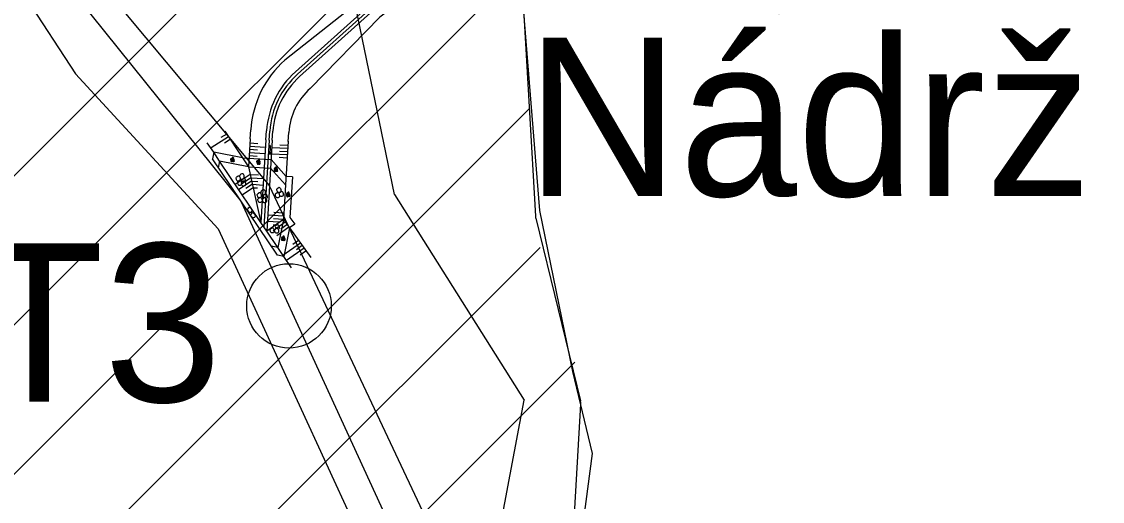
# Model space of a CAD drawing. Extents: x -510185 to -506993, y -1126306 to -1123642.
# Drawn here: x -508738.7 to -508636.4, y -1124590.2 to -1124544.7 of the extents above; entities that cross this region are included whole.
import ezdxf

# ---------------------------------------------------------------- set-up
doc = ezdxf.new("R2010")
doc.units = 0
for name, color, linetype in [('navrh', 7, 'Continuous'), ('parcelni hranice', 7, 'Continuous'), ('tunky', 7, 'Continuous'), ('u_popis', 7, 'Continuous'), ('u_soutok', 7, 'Continuous'), ('u_stávající', 7, 'Continuous'), ('u_tok Luha', 7, 'Continuous'), ('u_vysadba', 7, 'Continuous')]:
    doc.layers.add(name, color=color, linetype=linetype)

msp = doc.modelspace()

# ---------------------------------------------------------------- linework, layer by layer
at = {"layer": 'navrh'}
for points in [[(-508683, -1124526.52), (-508705.54, -1124543.39), (-508712.57, -1124549.71)], [(-508687.33, -1124528.25), (-508706.3, -1124542.46), (-508713.77, -1124548.37)], [(-508686.83, -1124529.01), (-508705.73, -1124543.16), (-508712.77, -1124549.48)], [(-508686.5, -1124529.51), (-508705.35, -1124543.62), (-508712.37, -1124549.93)], [(-508686.01, -1124530.26), (-508704.78, -1124544.32), (-508711.36, -1124551.05)]]:
    msp.add_lwpolyline(points, dxfattribs=at)
at = {"layer": 'parcelni hranice'}
for p, q in [((-508746.83, -1124529.31), (-508733.56, -1124549.66)), ((-508703.39, -1124561.09), (-508708.26, -1124537.52)), ((-508728.85, -1124543.95), (-508715.23, -1124560.27)), ((-508733.56, -1124549.66), (-508720.08, -1124564.37)), ((-508700.22, -1124592.21), (-508715.23, -1124560.27)), ((-508703.39, -1124561.09), (-508691.12, -1124580.58)), ((-508720.08, -1124564.37), (-508707.3, -1124592.14)), ((-508698.4, -1124619.11), (-508691.12, -1124580.58))]:
    msp.add_line(p, q, dxfattribs=at)
at = {"layer": 'tunky'}
msp.add_circle((-508713.38, -1124571.66), 4, dxfattribs=at)
msp.add_circle((-508713.38, -1124571.66), 4, dxfattribs=at)
at = {"layer": 'u_soutok'}
for p, q in [((-508719.26, -1124555.38), (-508719.81, -1124555.72)), ((-508719.45, -1124555.09), (-508717.77, -1124557.64)), ((-508717.05, -1124555.83), (-508716.99, -1124554.97)), ((-508715.56, -1124555.93), (-508715.5, -1124555.07)), ((-508715.26, -1124555.95), (-508715.2, -1124555.1)), ((-508714.96, -1124555.97), (-508714.9, -1124555.12)), ((-508713.46, -1124556.08), (-508713.4, -1124555.22)), ((-508720.5, -1124557.11), (-508721.11, -1124556.21)), ((-508719.1, -1124555.63), (-508720.75, -1124556.67)), ((-508718.93, -1124555.88), (-508719.49, -1124556.23)), ((-508717.05, -1124555.84), (-508717.21, -1124558.48)), ((-508716.33, -1124556.29), (-508717.08, -1124556.25)), ((-508715.56, -1124555.94), (-508716.03, -1124563.75)), ((-508715.26, -1124555.95), (-508715.76, -1124564.16)), ((-508714.96, -1124555.97), (-508715.48, -1124564.57)), ((-508713.49, -1124556.46), (-508714.23, -1124556.42)), ((-508713.46, -1124556.06), (-508713.71, -1124560.19)), ((-508720.49, -1124557.11), (-508720.62, -1124557.74)), ((-508719.94, -1124557.94), (-508720.5, -1124557.11)), ((-508717.77, -1124557.64), (-508720.49, -1124557.11)), ((-508716.4, -1124557.49), (-508717.15, -1124557.45)), ((-508715.64, -1124557.24), (-508717.13, -1124557.15)), ((-508716.37, -1124556.89), (-508717.12, -1124556.85)), ((-508715.6, -1124556.64), (-508717.1, -1124556.55)), ((-508713.54, -1124557.36), (-508715.04, -1124557.27)), ((-508713.5, -1124556.76), (-508715, -1124556.67)), ((-508713.52, -1124557.06), (-508714.27, -1124557.02)), ((-508714.48, -1124566.86), (-508720.62, -1124557.74)), ((-508719.94, -1124557.94), (-508720.07, -1124558.58)), ((-508717.21, -1124558.48), (-508719.94, -1124557.94)), ((-508716.03, -1124563.75), (-508719.94, -1124557.94)), ((-508717.77, -1124557.64), (-508717.21, -1124558.48)), ((-508717.77, -1124557.64), (-508715.07, -1124557.8)), ((-508713.66, -1124559.39), (-508715.07, -1124557.8)), ((-508713.56, -1124557.66), (-508714.31, -1124557.61)), ((-508717.05, -1124559.2), (-508718.46, -1124560.15)), ((-508717.21, -1124558.48), (-508716.03, -1124563.75)), ((-508717.21, -1124558.48), (-508715.12, -1124558.6)), ((-508717.05, -1124559.2), (-508716.27, -1124559.25)), ((-508713.71, -1124560.19), (-508715.12, -1124558.6)), ((-508713.06, -1124559.43), (-508713.66, -1124559.39)), ((-508713.06, -1124559.43), (-508713.3, -1124563.28)), ((-508716.91, -1124559.83), (-508718.12, -1124560.64)), ((-508716.77, -1124560.46), (-508717.79, -1124561.14)), ((-508716.98, -1124559.52), (-508717.78, -1124560.05)), ((-508716.84, -1124560.14), (-508717.45, -1124560.55)), ((-508716.98, -1124559.52), (-508715.78, -1124559.59)), ((-508716.91, -1124559.83), (-508716.31, -1124559.87)), ((-508716.84, -1124560.14), (-508715.82, -1124560.21)), ((-508716.77, -1124560.46), (-508716.35, -1124560.48)), ((-508713.71, -1124560.19), (-508713.91, -1124563.46)), ((-508713.91, -1124563.46), (-508715.48, -1124564.57)), ((-508713.89, -1124563.16), (-508715.39, -1124563.07)), ((-508713.91, -1124563.46), (-508714.84, -1124563.4)), ((-508713.87, -1124562.86), (-508714.81, -1124562.8)), ((-508713.91, -1124563.46), (-508714.43, -1124566.13)), ((-508713.91, -1124563.46), (-508713.33, -1124564.27)), ((-508713.3, -1124563.28), (-508712.84, -1124563.92)), ((-508715.48, -1124564.57), (-508716.03, -1124563.75)), ((-508714.43, -1124566.13), (-508715.48, -1124564.57)), ((-508714.3, -1124563.73), (-508715.43, -1124563.67)), ((-508714.88, -1124564.5), (-508713.74, -1124563.69)), ((-508714.69, -1124564.01), (-508714.88, -1124564)), ((-508714.53, -1124564.99), (-508713.39, -1124564.18)), ((-508714.16, -1124564.36), (-508713.57, -1124563.93)), ((-508713.33, -1124564.27), (-508713.86, -1124566.98)), ((-508712.83, -1124563.91), (-508713.33, -1124564.27)), ((-508713.33, -1124564.27), (-508711.31, -1124567.08)), ((-508712.48, -1124565.45), (-508713.02, -1124565.84)), ((-508714.43, -1124566.13), (-508715.06, -1124566.01)), ((-508713.86, -1124566.98), (-508714.43, -1124566.13)), ((-508712.3, -1124565.7), (-508713.95, -1124566.88)), ((-508711.95, -1124566.18), (-508713.6, -1124567.37)), ((-508711.95, -1124566.18), (-508713.6, -1124567.37)), ((-508712.13, -1124565.94), (-508712.67, -1124566.33)), ((-508712.32, -1124566.81), (-508711.78, -1124566.43)), ((-508713.86, -1124566.98), (-508714.48, -1124566.86)), ((-508713.14, -1124568.05), (-508713.86, -1124566.98))]:
    msp.add_line(p, q, dxfattribs=at)
msp.add_lwpolyline([(-508715.18, -1124556.42), (-508715.14, -1124556.49), (-508715.2, -1124556.59), (-508715.17, -1124556.62), (-508715.2, -1124557.33), (-508715.14, -1124557.1), (-508715.2, -1124557.33), (-508715.24, -1124557.1)], dxfattribs=at)
for radius in [9.8, 8.3, 8, 7.7, 6.2]:
    msp.add_arc((-508707.22, -1124555.66), radius, 131.961, 175.9739, dxfattribs=at)
for points in [[(-508718.83, -1124557.68), (-508718.81, -1124557.67), (-508718.78, -1124557.68), (-508718.76, -1124557.72), (-508718.75, -1124557.77), (-508718.75, -1124557.81), (-508718.78, -1124557.84), (-508718.8, -1124557.85), (-508718.85, -1124557.84), (-508718.87, -1124557.81), (-508718.88, -1124557.76), (-508718.88, -1124557.73), (-508718.86, -1124557.71), (-508718.84, -1124557.7), (-508718.83, -1124557.69)], [(-508718.81, -1124557.84), (-508718.78, -1124557.83), (-508718.76, -1124557.84), (-508718.74, -1124557.87), (-508718.72, -1124557.93), (-508718.73, -1124557.97), (-508718.75, -1124558), (-508718.78, -1124558), (-508718.83, -1124557.99), (-508718.84, -1124557.97), (-508718.86, -1124557.92), (-508718.86, -1124557.89), (-508718.84, -1124557.87), (-508718.82, -1124557.85), (-508718.8, -1124557.84)], [(-508718.62, -1124557.62), (-508718.65, -1124557.59), (-508718.69, -1124557.59), (-508718.74, -1124557.61), (-508718.75, -1124557.63), (-508718.76, -1124557.69)], [(-508718.73, -1124557.75), (-508718.71, -1124557.76), (-508718.67, -1124557.75), (-508718.64, -1124557.74), (-508718.62, -1124557.72), (-508718.62, -1124557.7), (-508718.61, -1124557.65), (-508718.62, -1124557.62)], [(-508718.66, -1124557.85), (-508718.63, -1124557.84), (-508718.61, -1124557.85), (-508718.59, -1124557.88), (-508718.57, -1124557.93), (-508718.58, -1124557.97), (-508718.6, -1124558), (-508718.63, -1124558.01), (-508718.67, -1124558), (-508718.69, -1124557.97), (-508718.71, -1124557.93), (-508718.71, -1124557.9), (-508718.69, -1124557.88), (-508718.67, -1124557.86), (-508718.65, -1124557.85)], [(-508718.56, -1124557.86), (-508718.55, -1124557.82), (-508718.55, -1124557.8), (-508718.57, -1124557.76), (-508718.6, -1124557.74), (-508718.65, -1124557.75), (-508718.68, -1124557.76), (-508718.68, -1124557.78), (-508718.68, -1124557.83), (-508718.67, -1124557.84)], [(-508716.38, -1124557.9), (-508716.35, -1124557.89), (-508716.33, -1124557.9), (-508716.31, -1124557.94), (-508716.3, -1124557.99), (-508716.3, -1124558.03), (-508716.32, -1124558.06), (-508716.35, -1124558.07), (-508716.4, -1124558.06), (-508716.41, -1124558.03), (-508716.43, -1124557.98), (-508716.43, -1124557.95), (-508716.41, -1124557.93), (-508716.39, -1124557.92), (-508716.37, -1124557.9)], [(-508716.35, -1124558.06), (-508716.33, -1124558.05), (-508716.3, -1124558.06), (-508716.28, -1124558.09), (-508716.27, -1124558.15), (-508716.27, -1124558.19), (-508716.3, -1124558.22), (-508716.32, -1124558.22), (-508716.37, -1124558.21), (-508716.39, -1124558.19), (-508716.4, -1124558.14), (-508716.4, -1124558.11), (-508716.39, -1124558.09), (-508716.37, -1124558.07), (-508716.35, -1124558.06)], [(-508716.17, -1124557.84), (-508716.2, -1124557.81), (-508716.24, -1124557.81), (-508716.28, -1124557.83), (-508716.3, -1124557.85), (-508716.31, -1124557.91)], [(-508716.27, -1124557.97), (-508716.26, -1124557.98), (-508716.22, -1124557.97), (-508716.18, -1124557.96), (-508716.17, -1124557.94), (-508716.16, -1124557.92), (-508716.16, -1124557.87), (-508716.17, -1124557.84)], [(-508716.2, -1124558.07), (-508716.18, -1124558.06), (-508716.15, -1124558.07), (-508716.13, -1124558.1), (-508716.12, -1124558.15), (-508716.12, -1124558.19), (-508716.15, -1124558.22), (-508716.17, -1124558.23), (-508716.22, -1124558.22), (-508716.24, -1124558.19), (-508716.25, -1124558.15), (-508716.25, -1124558.12), (-508716.24, -1124558.1), (-508716.22, -1124558.08), (-508716.2, -1124558.07)], [(-508716.1, -1124558.08), (-508716.09, -1124558.04), (-508716.1, -1124558.02), (-508716.11, -1124557.97), (-508716.15, -1124557.96), (-508716.2, -1124557.97), (-508716.22, -1124557.98), (-508716.23, -1124558), (-508716.22, -1124558.05), (-508716.22, -1124558.06)], [(-508718.23, -1124559.37), (-508718.16, -1124559.33), (-508718.09, -1124559.36), (-508718.03, -1124559.46), (-508717.99, -1124559.61), (-508718, -1124559.72), (-508718.07, -1124559.81), (-508718.15, -1124559.83), (-508718.28, -1124559.8), (-508718.33, -1124559.72), (-508718.37, -1124559.59), (-508718.37, -1124559.51), (-508718.33, -1124559.45), (-508718.27, -1124559.4), (-508718.21, -1124559.37)], [(-508717.64, -1124559.25), (-508717.74, -1124559.15), (-508717.85, -1124559.15), (-508717.98, -1124559.2), (-508718.03, -1124559.29), (-508718.05, -1124559.44)], [(-508717.95, -1124559.64), (-508717.9, -1124559.65), (-508717.79, -1124559.64), (-508717.69, -1124559.6), (-508717.64, -1124559.55), (-508717.62, -1124559.5), (-508717.61, -1124559.35), (-508717.64, -1124559.25)], [(-508714.73, -1124558.61), (-508714.71, -1124558.6), (-508714.68, -1124558.61), (-508714.66, -1124558.64), (-508714.65, -1124558.69), (-508714.65, -1124558.74), (-508714.68, -1124558.77), (-508714.71, -1124558.77), (-508714.75, -1124558.76), (-508714.77, -1124558.73), (-508714.78, -1124558.69), (-508714.78, -1124558.66), (-508714.77, -1124558.64), (-508714.75, -1124558.62), (-508714.73, -1124558.61)], [(-508714.71, -1124558.77), (-508714.68, -1124558.76), (-508714.66, -1124558.77), (-508714.64, -1124558.8), (-508714.63, -1124558.85), (-508714.63, -1124558.89), (-508714.65, -1124558.92), (-508714.68, -1124558.93), (-508714.73, -1124558.92), (-508714.75, -1124558.89), (-508714.76, -1124558.85), (-508714.76, -1124558.82), (-508714.74, -1124558.8), (-508714.72, -1124558.78), (-508714.7, -1124558.77)], [(-508714.52, -1124558.55), (-508714.56, -1124558.51), (-508714.6, -1124558.52), (-508714.64, -1124558.53), (-508714.66, -1124558.56), (-508714.67, -1124558.61)], [(-508714.63, -1124558.68), (-508714.61, -1124558.68), (-508714.58, -1124558.68), (-508714.54, -1124558.67), (-508714.52, -1124558.65), (-508714.52, -1124558.63), (-508714.51, -1124558.58), (-508714.52, -1124558.54)], [(-508714.56, -1124558.78), (-508714.53, -1124558.76), (-508714.51, -1124558.77), (-508714.49, -1124558.81), (-508714.48, -1124558.86), (-508714.48, -1124558.9), (-508714.5, -1124558.93), (-508714.53, -1124558.94), (-508714.58, -1124558.93), (-508714.59, -1124558.9), (-508714.61, -1124558.85), (-508714.61, -1124558.83), (-508714.59, -1124558.8), (-508714.57, -1124558.79), (-508714.55, -1124558.78)], [(-508714.46, -1124558.79), (-508714.45, -1124558.75), (-508714.46, -1124558.72), (-508714.47, -1124558.68), (-508714.51, -1124558.67), (-508714.56, -1124558.67), (-508714.58, -1124558.68), (-508714.59, -1124558.71), (-508714.58, -1124558.75), (-508714.58, -1124558.77)], [(-508718.09, -1124559.78), (-508718.02, -1124559.74), (-508717.95, -1124559.77), (-508717.89, -1124559.87), (-508717.85, -1124560.02), (-508717.86, -1124560.14), (-508717.93, -1124560.22), (-508718.01, -1124560.24), (-508718.14, -1124560.21), (-508718.19, -1124560.13), (-508718.23, -1124560), (-508718.23, -1124559.92), (-508718.19, -1124559.86), (-508718.13, -1124559.81), (-508718.07, -1124559.78)], [(-508717.73, -1124559.84), (-508717.66, -1124559.8), (-508717.59, -1124559.84), (-508717.53, -1124559.93), (-508717.49, -1124560.08), (-508717.5, -1124560.2), (-508717.57, -1124560.29), (-508717.65, -1124560.3), (-508717.78, -1124560.28), (-508717.83, -1124560.19), (-508717.87, -1124560.07), (-508717.87, -1124559.98), (-508717.83, -1124559.92), (-508717.77, -1124559.87), (-508717.71, -1124559.84)], [(-508717.5, -1124559.98), (-508717.47, -1124559.86), (-508717.48, -1124559.78), (-508717.53, -1124559.66), (-508717.63, -1124559.62), (-508717.77, -1124559.64), (-508717.85, -1124559.67), (-508717.87, -1124559.74), (-508717.84, -1124559.87), (-508717.84, -1124559.91)], [(-508714.38, -1124560.46), (-508714.31, -1124560.42), (-508714.24, -1124560.45), (-508714.18, -1124560.55), (-508714.14, -1124560.7), (-508714.15, -1124560.81), (-508714.22, -1124560.9), (-508714.3, -1124560.92), (-508714.43, -1124560.89), (-508714.48, -1124560.81), (-508714.52, -1124560.68), (-508714.52, -1124560.6), (-508714.48, -1124560.54), (-508714.42, -1124560.49), (-508714.36, -1124560.46)], [(-508716.23, -1124560.95), (-508716.16, -1124560.91), (-508716.09, -1124560.94), (-508716.03, -1124561.04), (-508716, -1124561.19), (-508716.01, -1124561.31), (-508716.08, -1124561.4), (-508716.15, -1124561.41), (-508716.29, -1124561.39), (-508716.34, -1124561.3), (-508716.38, -1124561.18), (-508716.38, -1124561.09), (-508716.33, -1124561.03), (-508716.27, -1124560.98), (-508716.22, -1124560.95)], [(-508716.17, -1124561.4), (-508716.09, -1124561.37), (-508716.02, -1124561.4), (-508715.96, -1124561.49), (-508715.93, -1124561.64), (-508715.94, -1124561.76), (-508716.01, -1124561.85), (-508716.08, -1124561.87), (-508716.22, -1124561.84), (-508716.27, -1124561.76), (-508716.31, -1124561.63), (-508716.31, -1124561.55), (-508716.26, -1124561.48), (-508716.2, -1124561.43), (-508716.15, -1124561.4)], [(-508715.63, -1124560.77), (-508715.73, -1124560.67), (-508715.84, -1124560.67), (-508715.96, -1124560.72), (-508716.01, -1124560.8), (-508716.04, -1124560.95)], [(-508715.94, -1124561.15), (-508715.89, -1124561.15), (-508715.78, -1124561.14), (-508715.68, -1124561.11), (-508715.63, -1124561.06), (-508715.61, -1124561), (-508715.6, -1124560.86), (-508715.63, -1124560.75)], [(-508715.73, -1124561.42), (-508715.66, -1124561.39), (-508715.59, -1124561.42), (-508715.53, -1124561.51), (-508715.5, -1124561.66), (-508715.5, -1124561.78), (-508715.58, -1124561.87), (-508715.65, -1124561.89), (-508715.79, -1124561.86), (-508715.83, -1124561.78), (-508715.87, -1124561.65), (-508715.88, -1124561.57), (-508715.83, -1124561.5), (-508715.77, -1124561.45), (-508715.72, -1124561.42)], [(-508715.44, -1124561.46), (-508715.42, -1124561.34), (-508715.43, -1124561.27), (-508715.48, -1124561.15), (-508715.58, -1124561.1), (-508715.72, -1124561.13), (-508715.79, -1124561.16), (-508715.81, -1124561.23), (-508715.79, -1124561.36), (-508715.78, -1124561.4)], [(-508714.52, -1124560.94), (-508714.45, -1124560.91), (-508714.38, -1124560.94), (-508714.32, -1124561.03), (-508714.28, -1124561.18), (-508714.29, -1124561.3), (-508714.36, -1124561.39), (-508714.44, -1124561.41), (-508714.57, -1124561.38), (-508714.62, -1124561.3), (-508714.66, -1124561.17), (-508714.66, -1124561.09), (-508714.62, -1124561.02), (-508714.56, -1124560.97), (-508714.5, -1124560.94)], [(-508714.15, -1124560.84), (-508714.08, -1124560.8), (-508714.01, -1124560.83), (-508713.95, -1124560.93), (-508713.92, -1124561.08), (-508713.92, -1124561.19), (-508713.99, -1124561.28), (-508714.07, -1124561.3), (-508714.2, -1124561.27), (-508714.25, -1124561.19), (-508714.29, -1124561.06), (-508714.3, -1124560.98), (-508714.25, -1124560.92), (-508714.19, -1124560.87), (-508714.14, -1124560.84)], [(-508713.57, -1124560.99), (-508713.55, -1124560.97), (-508713.53, -1124560.98), (-508713.5, -1124561.02), (-508713.49, -1124561.07), (-508713.5, -1124561.11), (-508713.52, -1124561.14), (-508713.55, -1124561.15), (-508713.59, -1124561.14), (-508713.61, -1124561.11), (-508713.62, -1124561.07), (-508713.62, -1124561.04), (-508713.61, -1124561.01), (-508713.59, -1124561), (-508713.57, -1124560.99)], [(-508713.55, -1124561.14), (-508713.53, -1124561.13), (-508713.5, -1124561.14), (-508713.48, -1124561.18), (-508713.47, -1124561.23), (-508713.47, -1124561.27), (-508713.5, -1124561.3), (-508713.52, -1124561.31), (-508713.57, -1124561.3), (-508713.59, -1124561.27), (-508713.6, -1124561.22), (-508713.6, -1124561.19), (-508713.58, -1124561.17), (-508713.56, -1124561.15), (-508713.55, -1124561.14)], [(-508713.36, -1124560.92), (-508713.4, -1124560.89), (-508713.44, -1124560.89), (-508713.48, -1124560.91), (-508713.5, -1124560.94), (-508713.51, -1124560.99)], [(-508713.47, -1124561.06), (-508713.45, -1124561.06), (-508713.42, -1124561.05), (-508713.38, -1124561.04), (-508713.37, -1124561.02), (-508713.36, -1124561), (-508713.36, -1124560.96), (-508713.37, -1124560.92)], [(-508713.4, -1124561.15), (-508713.38, -1124561.14), (-508713.35, -1124561.15), (-508713.33, -1124561.18), (-508713.32, -1124561.23), (-508713.32, -1124561.28), (-508713.35, -1124561.31), (-508713.37, -1124561.31), (-508713.42, -1124561.3), (-508713.44, -1124561.27), (-508713.45, -1124561.23), (-508713.45, -1124561.2), (-508713.43, -1124561.18), (-508713.41, -1124561.16), (-508713.39, -1124561.15)], [(-508713.3, -1124561.16), (-508713.29, -1124561.12), (-508713.3, -1124561.1), (-508713.31, -1124561.06), (-508713.35, -1124561.04), (-508713.4, -1124561.05), (-508713.42, -1124561.06), (-508713.43, -1124561.08), (-508713.42, -1124561.13), (-508713.42, -1124561.14)], [(-508717.22, -1124562.38), (-508717.17, -1124562.32), (-508717.09, -1124562.33), (-508717, -1124562.39), (-508716.91, -1124562.51), (-508716.88, -1124562.63), (-508716.91, -1124562.73), (-508716.97, -1124562.78), (-508717.1, -1124562.8), (-508717.18, -1124562.75), (-508717.26, -1124562.64), (-508717.3, -1124562.57), (-508717.28, -1124562.49), (-508717.24, -1124562.42), (-508717.2, -1124562.38)], [(-508716.91, -1124562.89), (-508716.86, -1124562.83), (-508716.79, -1124562.83), (-508716.69, -1124562.9), (-508716.61, -1124563.02), (-508716.57, -1124563.13), (-508716.6, -1124563.24), (-508716.66, -1124563.29), (-508716.8, -1124563.31), (-508716.87, -1124563.25), (-508716.96, -1124563.15), (-508716.99, -1124563.08), (-508716.97, -1124563), (-508716.94, -1124562.93), (-508716.9, -1124562.88)], [(-508715.02, -1124564.29), (-508714.95, -1124564.26), (-508714.88, -1124564.29), (-508714.82, -1124564.38), (-508714.79, -1124564.53), (-508714.8, -1124564.65), (-508714.87, -1124564.73), (-508714.94, -1124564.75), (-508715.07, -1124564.72), (-508715.12, -1124564.64), (-508715.16, -1124564.52), (-508715.17, -1124564.43), (-508715.12, -1124564.37), (-508715.06, -1124564.32), (-508715.01, -1124564.29)], [(-508714.59, -1124564.31), (-508714.52, -1124564.28), (-508714.45, -1124564.31), (-508714.39, -1124564.4), (-508714.36, -1124564.55), (-508714.37, -1124564.67), (-508714.44, -1124564.75), (-508714.51, -1124564.77), (-508714.65, -1124564.74), (-508714.69, -1124564.66), (-508714.73, -1124564.54), (-508714.74, -1124564.45), (-508714.69, -1124564.39), (-508714.63, -1124564.34), (-508714.58, -1124564.31)], [(-508714.31, -1124564.35), (-508714.28, -1124564.23), (-508714.3, -1124564.16), (-508714.34, -1124564.04), (-508714.44, -1124563.99), (-508714.58, -1124564.02), (-508714.65, -1124564.05), (-508714.67, -1124564.12), (-508714.65, -1124564.25), (-508714.65, -1124564.29)], [(-508714.03, -1124565.15), (-508714.01, -1124565.14), (-508713.99, -1124565.15), (-508713.96, -1124565.18), (-508713.95, -1124565.23), (-508713.96, -1124565.27), (-508713.98, -1124565.31), (-508714.01, -1124565.31), (-508714.05, -1124565.3), (-508714.07, -1124565.27), (-508714.08, -1124565.23), (-508714.08, -1124565.2), (-508714.07, -1124565.18), (-508714.05, -1124565.16), (-508714.03, -1124565.15)], [(-508714.01, -1124565.31), (-508713.98, -1124565.3), (-508713.96, -1124565.31), (-508713.94, -1124565.34), (-508713.93, -1124565.39), (-508713.93, -1124565.43), (-508713.96, -1124565.46), (-508713.98, -1124565.47), (-508714.03, -1124565.46), (-508714.05, -1124565.43), (-508714.06, -1124565.39), (-508714.06, -1124565.36), (-508714.04, -1124565.34), (-508714.02, -1124565.32), (-508714, -1124565.31)], [(-508713.82, -1124565.09), (-508713.86, -1124565.05), (-508713.9, -1124565.05), (-508713.94, -1124565.07), (-508713.96, -1124565.1), (-508713.97, -1124565.15)], [(-508713.93, -1124565.22), (-508713.91, -1124565.22), (-508713.88, -1124565.22), (-508713.84, -1124565.2), (-508713.83, -1124565.19), (-508713.82, -1124565.17), (-508713.82, -1124565.12), (-508713.82, -1124565.08)], [(-508713.86, -1124565.31), (-508713.83, -1124565.3), (-508713.81, -1124565.31), (-508713.79, -1124565.35), (-508713.78, -1124565.4), (-508713.78, -1124565.44), (-508713.81, -1124565.47), (-508713.83, -1124565.48), (-508713.88, -1124565.47), (-508713.9, -1124565.44), (-508713.91, -1124565.39), (-508713.91, -1124565.36), (-508713.89, -1124565.34), (-508713.87, -1124565.33), (-508713.85, -1124565.32)], [(-508713.76, -1124565.33), (-508713.75, -1124565.29), (-508713.76, -1124565.26), (-508713.77, -1124565.22), (-508713.81, -1124565.2), (-508713.86, -1124565.21), (-508713.88, -1124565.22), (-508713.89, -1124565.25), (-508713.88, -1124565.29), (-508713.88, -1124565.31)]]:
    msp.add_spline(points, degree=3, dxfattribs=at)
at = {"layer": 'u_stávající'}
for p, q in [((-508799.48, -1124619.41), (-508628.78, -1124448.71)), ((-508692.31, -1124524.42), (-508690.07, -1124563.17)), ((-508799.88, -1124633.95), (-508691.77, -1124525.84)), ((-508800.27, -1124648.49), (-508691.42, -1124539.63)), ((-508800.67, -1124663.02), (-508690.61, -1124552.96)), ((-508690.04, -1124563.35), (-508685.81, -1124580.65)), ((-508799.41, -1124675.91), (-508689.61, -1124566.11)), ((-508803.83, -1124694.47), (-508686.35, -1124576.99)), ((-508685.79, -1124580.95), (-508687.14, -1124603.73))]:
    msp.add_line(p, q, dxfattribs=at)
for centre, start, end in [((-508689.07, -1124563.11), 183.3124, 193.7363), ((-508686.78, -1124580.89), 356.6051, 13.7363)]:
    msp.add_arc(centre, 1, start, end, dxfattribs=at)
at = {"layer": 'u_tok Luha'}
for p, q in [((-508717.99, -1124561.61), (-508742.93, -1124530.51)), ((-508704.13, -1124591.8), (-508717.86, -1124561.82))]:
    msp.add_line(p, q, dxfattribs=at)
msp.add_arc((-508718.77, -1124562.23), 1, 24.6094, 38.7241, dxfattribs=at)
at = {"layer": 'u_vysadba'}
msp.add_lwpolyline([(-508615.42, -1124493.96), (-508642.14, -1124523.17), (-508653.33, -1124532.8), (-508659.85, -1124539.64), (-508667, -1124543.99), (-508674.45, -1124539.33), (-508682.53, -1124529.38), (-508691.86, -1124535.6), (-508689.68, -1124562.63), (-508686.57, -1124577.86), (-508684.71, -1124585.62), (-508688.13, -1124611.72), (-508691.86, -1124631.61), (-508700.87, -1124644.04), (-508696.21, -1124662.37), (-508685.33, -1124678.22), (-508677.25, -1124702.46), (-508694.65, -1124742.85)], dxfattribs=at)

# ---------------------------------------------------------------- texts
at = {"layer": 'u_popis'}
for s, p in [('Nádrž N2', (-508690.95, -1124561.25)), ('T3', (-508743.14, -1124580.74))]:
    msp.add_text(s, height=15, dxfattribs=at).set_placement(p)

doc.saveas('drawing.dxf')
